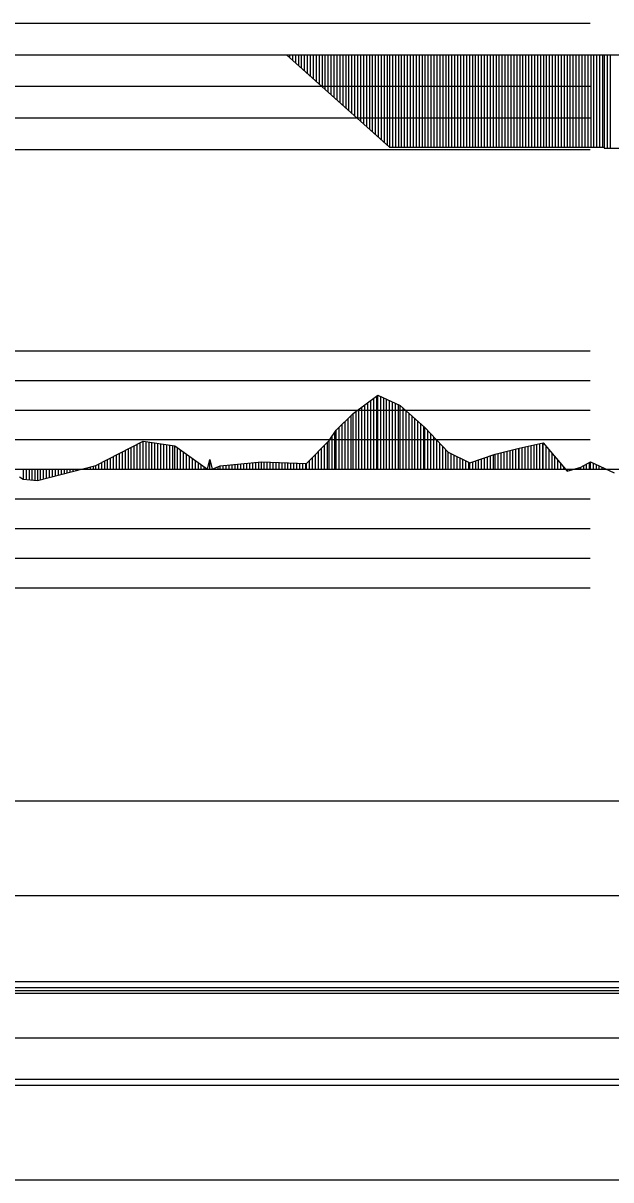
# Model space of a CAD drawing. Extents: x 2 to 10148, y 0 to 380.
# Drawn here: x 5720.1 to 5769.8, y 182 to 279.7 of the extents above; entities that cross this region are included whole.
import ezdxf

# ---------------------------------------------------------------- set-up
doc = ezdxf.new("R2010")
doc.units = 0
for name, color, linetype in [('POSUN_CARA', 7, 'Continuous'), ('POSUN_RASTR', 7, 'Continuous'), ('RYCHL_A', 7, 'Continuous'), ('RYCHL_B', 7, 'Continuous'), ('RYCHL_C', 7, 'Continuous'), ('RYCHL_RASTR', 7, 'Continuous'), ('ZRYCHL_CARA', 7, 'Continuous'), ('ZRYCHL_RASTR', 7, 'Continuous')]:
    doc.layers.add(name, color=color, linetype=linetype)

msp = doc.modelspace()

# ---------------------------------------------------------------- linework, layer by layer
at = {"layer": 'POSUN_CARA'}
for p, q in [((5747.972, 246.699), (5750.061, 248.252)), ((5749.972, 242), (5749.972, 248.186)), ((5750.061, 248.252), (5751.954, 247.394)), ((5750.061, 242), (5750.061, 248.252)), ((5750.311, 242), (5750.311, 248.139)), ((5748.722, 242), (5748.722, 247.257)), ((5748.972, 242), (5748.972, 247.443)), ((5749.222, 242), (5749.222, 247.628)), ((5749.472, 242), (5749.472, 247.814)), ((5749.722, 242), (5749.722, 248)), ((5750.561, 242), (5750.561, 248.026)), ((5750.811, 242), (5750.811, 247.912)), ((5751.061, 242), (5751.061, 247.799)), ((5751.311, 242), (5751.311, 247.685)), ((5751.561, 242), (5751.561, 247.572)), ((5751.811, 242), (5751.811, 247.459)), ((5751.954, 247.394), (5754.048, 245.535)), ((5751.954, 242), (5751.954, 247.394)), ((5752.204, 242), (5752.204, 247.172)), ((5746.553, 245.311), (5747.972, 246.699)), ((5747.553, 242), (5747.553, 246.289)), ((5747.803, 242), (5747.803, 246.534)), ((5747.972, 242), (5747.972, 246.699)), ((5748.222, 242), (5748.222, 246.885)), ((5748.472, 242), (5748.472, 247.071)), ((5752.454, 242), (5752.454, 246.95)), ((5752.704, 242), (5752.704, 246.728)), ((5752.954, 242), (5752.954, 246.506)), ((5753.204, 242), (5753.204, 246.284)), ((5745.945, 244.423), (5746.553, 245.311)), ((5746.445, 242), (5746.445, 245.153)), ((5746.553, 242), (5746.553, 245.311)), ((5746.803, 242), (5746.803, 245.555)), ((5747.053, 242), (5747.053, 245.8)), ((5747.303, 242), (5747.303, 246.045)), ((5753.454, 242), (5753.454, 246.062)), ((5753.704, 242), (5753.704, 245.84)), ((5753.954, 242), (5753.954, 245.618)), ((5754.048, 245.535), (5756.011, 243.429)), ((5754.048, 242), (5754.048, 245.535)), ((5754.298, 242), (5754.298, 245.266)), ((5726.241, 242.303), (5730.234, 244.357)), ((5729.991, 242), (5729.991, 244.232)), ((5730.234, 244.357), (5732.903, 243.976)), ((5730.234, 242), (5730.234, 244.357)), ((5730.484, 242), (5730.484, 244.321)), ((5730.734, 242), (5730.734, 244.285)), ((5730.984, 242), (5730.984, 244.25)), ((5731.234, 242), (5731.234, 244.214)), ((5731.484, 242), (5731.484, 244.178)), ((5744.052, 242.481), (5745.945, 244.423)), ((5745.802, 242), (5745.802, 244.276)), ((5745.945, 242), (5745.945, 244.423)), ((5746.195, 242), (5746.195, 244.788)), ((5754.548, 242), (5754.548, 244.998)), ((5754.798, 242), (5754.798, 244.73)), ((5755.048, 242), (5755.048, 244.462)), ((5755.298, 242), (5755.298, 244.194)), ((5762.011, 243.783), (5764.033, 244.236)), ((5763.761, 242), (5763.761, 244.174)), ((5764.011, 242), (5764.011, 244.23)), ((5764.033, 244.236), (5766.066, 241.832)), ((5764.033, 242), (5764.033, 244.236)), ((5727.991, 242), (5727.991, 243.203)), ((5728.241, 242), (5728.241, 243.332)), ((5728.491, 242), (5728.491, 243.46)), ((5728.741, 242), (5728.741, 243.589)), ((5728.991, 242), (5728.991, 243.717)), ((5729.241, 242), (5729.241, 243.846)), ((5729.491, 242), (5729.491, 243.975)), ((5729.741, 242), (5729.741, 244.103)), ((5731.734, 242), (5731.734, 244.143)), ((5731.984, 242), (5731.984, 244.107)), ((5732.234, 242), (5732.234, 244.071)), ((5732.484, 242), (5732.484, 244.035)), ((5732.734, 242), (5732.734, 244)), ((5732.903, 243.976), (5735.685, 241.999)), ((5732.903, 242), (5732.903, 243.976)), ((5733.153, 242), (5733.153, 243.798)), ((5733.403, 242), (5733.403, 243.62)), ((5733.653, 242), (5733.653, 243.443)), ((5733.903, 242), (5733.903, 243.265)), ((5744.802, 242), (5744.802, 243.25)), ((5745.052, 242), (5745.052, 243.507)), ((5745.302, 242), (5745.302, 243.763)), ((5745.552, 242), (5745.552, 244.019)), ((5755.548, 242), (5755.548, 243.926)), ((5755.798, 242), (5755.798, 243.658)), ((5756.011, 243.429), (5757.833, 242.53)), ((5756.011, 242), (5756.011, 243.429)), ((5756.261, 242), (5756.261, 243.306)), ((5757.833, 242.53), (5759.985, 243.278)), ((5759.833, 242), (5759.833, 243.226)), ((5759.985, 243.278), (5762.011, 243.783)), ((5759.985, 242), (5759.985, 243.278)), ((5760.235, 242), (5760.235, 243.341)), ((5760.485, 242), (5760.485, 243.403)), ((5760.735, 242), (5760.735, 243.465)), ((5760.985, 242), (5760.985, 243.528)), ((5761.235, 242), (5761.235, 243.59)), ((5761.485, 242), (5761.485, 243.652)), ((5761.735, 242), (5761.735, 243.714)), ((5761.985, 242), (5761.985, 243.777)), ((5762.011, 242), (5762.011, 243.783)), ((5762.261, 242), (5762.261, 243.839)), ((5762.511, 242), (5762.511, 243.895)), ((5762.761, 242), (5762.761, 243.951)), ((5763.011, 242), (5763.011, 244.007)), ((5763.261, 242), (5763.261, 244.063)), ((5763.511, 242), (5763.511, 244.119)), ((5764.283, 242), (5764.283, 243.94)), ((5764.533, 242), (5764.533, 243.644)), ((5764.783, 242), (5764.783, 243.348)), ((5721.303, 241.053), (5726.241, 242.303)), ((5726.053, 242), (5726.053, 242.255)), ((5726.241, 242), (5726.241, 242.303)), ((5726.491, 242), (5726.491, 242.431)), ((5726.741, 242), (5726.741, 242.56)), ((5726.991, 242), (5726.991, 242.689)), ((5727.241, 242), (5727.241, 242.817)), ((5727.491, 242), (5727.491, 242.946)), ((5727.741, 242), (5727.741, 243.074)), ((5734.153, 242), (5734.153, 243.088)), ((5734.403, 242), (5734.403, 242.91)), ((5734.653, 242), (5734.653, 242.732)), ((5734.903, 242), (5734.903, 242.555)), ((5735.153, 242), (5735.153, 242.377)), ((5735.685, 241.999), (5735.884, 242.814)), ((5735.884, 242.814), (5736.079, 242.002)), ((5735.884, 242), (5735.884, 242.814)), ((5736.079, 242.002), (5736.751, 242.28)), ((5736.751, 242.28), (5740.224, 242.622)), ((5736.751, 242), (5736.751, 242.28)), ((5737.001, 242), (5737.001, 242.305)), ((5737.251, 242), (5737.251, 242.33)), ((5737.501, 242), (5737.501, 242.354)), ((5737.751, 242), (5737.751, 242.379)), ((5738.001, 242), (5738.001, 242.403)), ((5738.251, 242), (5738.251, 242.428)), ((5738.501, 242), (5738.501, 242.453)), ((5738.751, 242), (5738.751, 242.477)), ((5739.001, 242), (5739.001, 242.502)), ((5739.251, 242), (5739.251, 242.526)), ((5739.501, 242), (5739.501, 242.551)), ((5739.751, 242), (5739.751, 242.576)), ((5740.001, 242), (5740.001, 242.6)), ((5740.224, 242.622), (5744.052, 242.481)), ((5740.224, 242), (5740.224, 242.622)), ((5740.474, 242), (5740.474, 242.613)), ((5740.724, 242), (5740.724, 242.604)), ((5740.974, 242), (5740.974, 242.595)), ((5741.224, 242), (5741.224, 242.585)), ((5741.474, 242), (5741.474, 242.576)), ((5741.724, 242), (5741.724, 242.567)), ((5741.974, 242), (5741.974, 242.558)), ((5742.224, 242), (5742.224, 242.549)), ((5742.474, 242), (5742.474, 242.539)), ((5742.724, 242), (5742.724, 242.53)), ((5742.974, 242), (5742.974, 242.521)), ((5743.224, 242), (5743.224, 242.512)), ((5743.474, 242), (5743.474, 242.502)), ((5743.724, 242), (5743.724, 242.493)), ((5743.974, 242), (5743.974, 242.484)), ((5744.052, 242), (5744.052, 242.481)), ((5744.302, 242), (5744.302, 242.737)), ((5744.552, 242), (5744.552, 242.994)), ((5756.511, 242), (5756.511, 243.183)), ((5756.761, 242), (5756.761, 243.059)), ((5757.011, 242), (5757.011, 242.936)), ((5757.261, 242), (5757.261, 242.812)), ((5757.511, 242), (5757.511, 242.689)), ((5757.761, 242), (5757.761, 242.565)), ((5757.833, 242), (5757.833, 242.53)), ((5758.083, 242), (5758.083, 242.617)), ((5758.333, 242), (5758.333, 242.704)), ((5758.583, 242), (5758.583, 242.791)), ((5758.833, 242), (5758.833, 242.878)), ((5759.083, 242), (5759.083, 242.965)), ((5759.333, 242), (5759.333, 243.052)), ((5759.583, 242), (5759.583, 243.139)), ((5765.033, 242), (5765.033, 243.053)), ((5765.283, 242), (5765.283, 242.757)), ((5765.533, 242), (5765.533, 242.461)), ((5767.209, 242.164), (5768.026, 242.637)), ((5767.459, 242), (5767.459, 242.309)), ((5767.709, 242), (5767.709, 242.454)), ((5767.959, 242), (5767.959, 242.598)), ((5768.026, 242.637), (5770.043, 241.708)), ((5768.026, 242), (5768.026, 242.637)), ((5768.276, 242), (5768.276, 242.522)), ((5768.526, 242), (5768.526, 242.407)), ((5768.776, 242), (5768.776, 242.292)), ((5719.801, 241.352), (5720.099, 241.163)), ((5720.099, 242), (5720.099, 241.163)), ((5720.349, 242), (5720.349, 241.14)), ((5720.599, 242), (5720.599, 241.118)), ((5720.849, 242), (5720.849, 241.095)), ((5721.099, 242), (5721.099, 241.072)), ((5721.303, 242), (5721.303, 241.053)), ((5721.553, 242), (5721.553, 241.116)), ((5721.803, 242), (5721.803, 241.18)), ((5722.053, 242), (5722.053, 241.243)), ((5722.303, 242), (5722.303, 241.306)), ((5722.553, 242), (5722.553, 241.369)), ((5722.803, 242), (5722.803, 241.433)), ((5723.053, 242), (5723.053, 241.496)), ((5723.303, 242), (5723.303, 241.559)), ((5723.553, 242), (5723.553, 241.622)), ((5723.803, 242), (5723.803, 241.686)), ((5724.053, 242), (5724.053, 241.749)), ((5724.303, 242), (5724.303, 241.812)), ((5724.553, 242), (5724.553, 241.876)), ((5724.803, 242), (5724.803, 241.939)), ((5725.053, 242), (5725.053, 242.002)), ((5725.303, 242), (5725.303, 242.065)), ((5725.553, 242), (5725.553, 242.129)), ((5725.803, 242), (5725.803, 242.192)), ((5735.403, 242), (5735.403, 242.199)), ((5735.653, 242), (5735.653, 242.022)), ((5735.685, 242), (5735.685, 241.999)), ((5736.079, 242), (5736.079, 242.002)), ((5736.329, 242), (5736.329, 242.105)), ((5736.579, 242), (5736.579, 242.209)), ((5765.783, 242), (5765.783, 242.166)), ((5766.033, 242), (5766.033, 241.87)), ((5766.066, 241.832), (5767.209, 242.164)), ((5766.066, 242), (5766.066, 241.832)), ((5766.316, 242), (5766.316, 241.905)), ((5766.566, 242), (5766.566, 241.977)), ((5766.816, 242), (5766.816, 242.05)), ((5767.066, 242), (5767.066, 242.123)), ((5767.209, 242), (5767.209, 242.164)), ((5769.026, 242), (5769.026, 242.176)), ((5769.276, 242), (5769.276, 242.061)), ((5769.526, 242), (5769.526, 241.946)), ((5720.099, 241.163), (5721.303, 241.053))]:
    msp.add_line(p, q, dxfattribs=at)
at = {"layer": 'POSUN_RASTR'}
for p, q in [((5572, 252), (5768, 252)), ((5572, 249.5), (5768, 249.5)), ((5572, 247), (5768, 247)), ((5572, 244.5), (5768, 244.5)), ((5128.6, 242), (5974.91, 242)), ((5572, 239.5), (5768, 239.5)), ((5572, 237), (5768, 237)), ((5572, 234.5), (5768, 234.5)), ((5572, 232), (5768, 232))]:
    msp.add_line(p, q, dxfattribs=at)
at = {"layer": 'RYCHL_A'}
msp.add_line((5694.992, 190.5), (5881.492, 190.5), dxfattribs=at)
at = {"layer": 'RYCHL_B'}
msp.add_line((5693.823, 194), (5889.911, 194), dxfattribs=at)
at = {"layer": 'RYCHL_C'}
msp.add_line((5693.073, 198.75), (5890.661, 198.75), dxfattribs=at)
at = {"layer": 'RYCHL_RASTR'}
for p, q in [((5122.279, 214), (5973.518, 214)), ((5122.183, 206), (5973.869, 206)), ((5122.398, 198.25), (5973.938, 198.25)), ((5122.398, 198), (5973.938, 198)), ((5122.448, 197.75), (5973.897, 197.75)), ((5122.561, 190), (5974.272, 190)), ((5122.536, 182), (5974.319, 182))]:
    msp.add_line(p, q, dxfattribs=at)
at = {"layer": 'ZRYCHL_CARA'}
for p, q in [((5128.6, 277), (5974.91, 277)), ((5742.35, 277), (5751.05, 269.182)), ((5742.6, 277), (5742.6, 276.775)), ((5742.85, 277), (5742.85, 276.551)), ((5743.1, 277), (5743.1, 276.326)), ((5743.35, 277), (5743.35, 276.101)), ((5743.6, 277), (5743.6, 275.877)), ((5743.85, 277), (5743.85, 275.652)), ((5744.1, 277), (5744.1, 275.427)), ((5744.35, 277), (5744.35, 275.203)), ((5744.6, 277), (5744.6, 274.978)), ((5744.85, 277), (5744.85, 274.753)), ((5745.1, 277), (5745.1, 274.529)), ((5745.35, 277), (5745.35, 274.304)), ((5745.6, 277), (5745.6, 274.079)), ((5745.85, 277), (5745.85, 273.855)), ((5746.1, 277), (5746.1, 273.63)), ((5746.35, 277), (5746.35, 273.405)), ((5746.6, 277), (5746.6, 273.181)), ((5746.85, 277), (5746.85, 272.956)), ((5747.1, 277), (5747.1, 272.731)), ((5747.35, 277), (5747.35, 272.507)), ((5747.6, 277), (5747.6, 272.282)), ((5747.85, 277), (5747.85, 272.057)), ((5748.1, 277), (5748.1, 271.833)), ((5748.35, 277), (5748.35, 271.608)), ((5748.6, 277), (5748.6, 271.383)), ((5748.85, 277), (5748.85, 271.159)), ((5749.1, 277), (5749.1, 270.934)), ((5749.35, 277), (5749.35, 270.709)), ((5749.6, 277), (5749.6, 270.485)), ((5749.85, 277), (5749.85, 270.26)), ((5750.1, 277), (5750.1, 270.035)), ((5750.35, 277), (5750.35, 269.811)), ((5750.6, 277), (5750.6, 269.586)), ((5750.85, 277), (5750.85, 269.361)), ((5751.05, 277), (5751.05, 269.182)), ((5751.3, 277), (5751.3, 269.182)), ((5751.55, 277), (5751.55, 269.182)), ((5751.8, 277), (5751.8, 269.182)), ((5752.05, 277), (5752.05, 269.182)), ((5752.3, 277), (5752.3, 269.182)), ((5752.55, 277), (5752.55, 269.182)), ((5752.8, 277), (5752.8, 269.182)), ((5753.05, 277), (5753.05, 269.182)), ((5753.3, 277), (5753.3, 269.182)), ((5753.55, 277), (5753.55, 269.182)), ((5753.8, 277), (5753.8, 269.182)), ((5754.05, 277), (5754.05, 269.182)), ((5754.3, 277), (5754.3, 269.182)), ((5754.55, 277), (5754.55, 269.182)), ((5754.8, 277), (5754.8, 269.182)), ((5755.05, 277), (5755.05, 269.182)), ((5755.3, 277), (5755.3, 269.182)), ((5755.55, 277), (5755.55, 269.182)), ((5755.8, 277), (5755.8, 269.182)), ((5756.05, 277), (5756.05, 269.182)), ((5756.3, 277), (5756.3, 269.182)), ((5756.55, 277), (5756.55, 269.182)), ((5756.8, 277), (5756.8, 269.182)), ((5757.05, 277), (5757.05, 269.182)), ((5757.3, 277), (5757.3, 269.182)), ((5757.55, 277), (5757.55, 269.182)), ((5757.8, 277), (5757.8, 269.182)), ((5758.05, 277), (5758.05, 269.182)), ((5758.3, 277), (5758.3, 269.182)), ((5758.55, 277), (5758.55, 269.182)), ((5758.8, 277), (5758.8, 269.182)), ((5759.05, 277), (5759.05, 269.182)), ((5759.3, 277), (5759.3, 269.182)), ((5759.55, 277), (5759.55, 269.182)), ((5759.8, 277), (5759.8, 269.182)), ((5760.05, 277), (5760.05, 269.182)), ((5760.3, 277), (5760.3, 269.182)), ((5760.55, 277), (5760.55, 269.182)), ((5760.8, 277), (5760.8, 269.182)), ((5761.05, 277), (5761.05, 269.182)), ((5761.3, 277), (5761.3, 269.182)), ((5761.55, 277), (5761.55, 269.182)), ((5761.8, 277), (5761.8, 269.182)), ((5762.05, 277), (5762.05, 269.182)), ((5762.3, 277), (5762.3, 269.182)), ((5762.55, 277), (5762.55, 269.182)), ((5762.8, 277), (5762.8, 269.182)), ((5763.05, 277), (5763.05, 269.182)), ((5763.3, 277), (5763.3, 269.182)), ((5763.55, 277), (5763.55, 269.182)), ((5763.8, 277), (5763.8, 269.182)), ((5764.05, 277), (5764.05, 269.182)), ((5764.3, 277), (5764.3, 269.182)), ((5764.55, 277), (5764.55, 269.182)), ((5764.8, 277), (5764.8, 269.182)), ((5765.05, 277), (5765.05, 269.182)), ((5765.3, 277), (5765.3, 269.182)), ((5765.55, 277), (5765.55, 269.182)), ((5765.8, 277), (5765.8, 269.182)), ((5766.05, 277), (5766.05, 269.182)), ((5766.3, 277), (5766.3, 269.182)), ((5766.55, 277), (5766.55, 269.182)), ((5766.8, 277), (5766.8, 269.182)), ((5767.05, 277), (5767.05, 269.182)), ((5767.3, 277), (5767.3, 269.182)), ((5767.55, 277), (5767.55, 269.182)), ((5767.8, 277), (5767.8, 269.182)), ((5768.05, 277), (5768.05, 269.182)), ((5768.3, 277), (5768.3, 269.182)), ((5768.55, 277), (5768.55, 269.182)), ((5768.8, 277), (5768.8, 269.182)), ((5769.05, 277), (5769.05, 269.182)), ((5769.185, 277), (5769.185, 269.106)), ((5769.435, 277), (5769.435, 269.106)), ((5769.685, 277), (5769.685, 269.106)), ((5751.05, 269.182), (5769.185, 269.182)), ((5769.185, 269.182), (5769.185, 269.106)), ((5769.185, 269.106), (5780.25, 269.106))]:
    msp.add_line(p, q, dxfattribs=at)
at = {"layer": 'ZRYCHL_RASTR'}
for p, q in [((5572, 279.667), (5768, 279.667)), ((5572, 274.333), (5768, 274.333)), ((5572, 271.667), (5768, 271.667)), ((5572, 269), (5768, 269))]:
    msp.add_line(p, q, dxfattribs=at)

doc.saveas('drawing.dxf')
